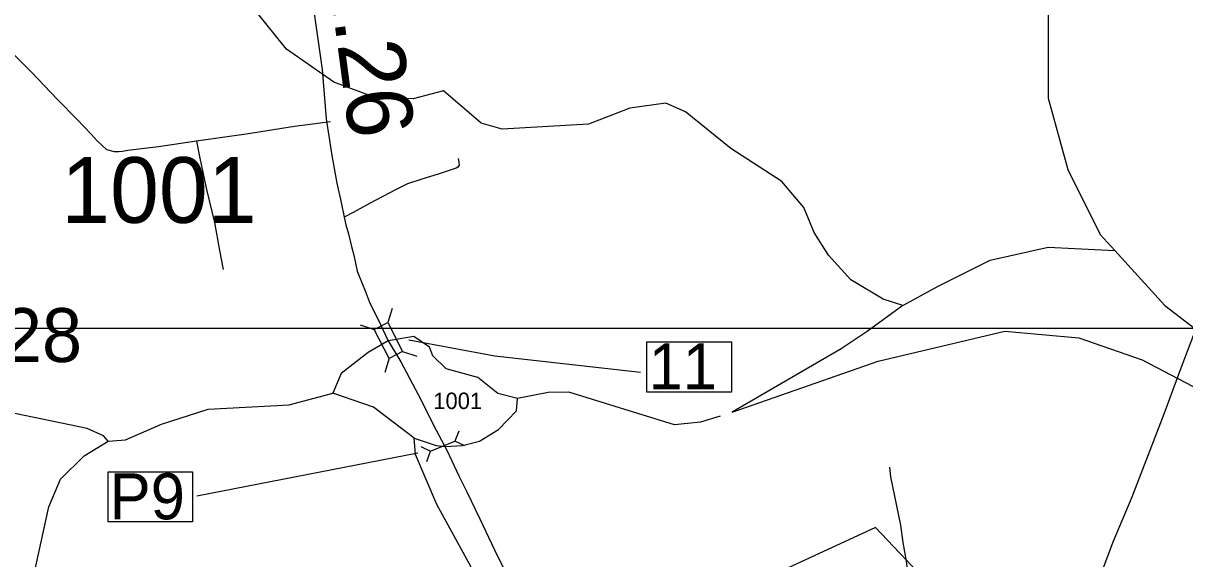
# Model space of a CAD drawing. Extents: x 2290615 to 2522933, y 819489 to 1012715.
# Drawn here: x 2388155 to 2397002, y 890944 to 895020 of the extents above; entities that cross this region are included whole.
import ezdxf

# ---------------------------------------------------------------- set-up
doc = ezdxf.new("R2010")
doc.units = 0
for name, color, linetype in [('Exist Boundary Political City Limit Old', 7, 'Continuous'), ('Exist Hydrographic Creek Single Shore', 7, 'Continuous'), ('Exist Hydrographic Misc Water Feature', 7, 'Continuous'), ('Exist Railroad Mainline', 7, 'Continuous'), ('Exist Road Non-System Type 51', 7, 'Continuous'), ('Exist Road Secondary Mileage Hundredths English Label', 7, 'Continuous'), ('Exist Road Secondary Structure Pipe CELL', 7, 'Continuous'), ('Exist Road Secondary Structure Pipe Number Label', 7, 'Continuous'), ('Exist Road Secondary Structure Standard Bridge CELL', 7, 'Continuous'), ('Exist Road Secondary Structure Standard Bridge Number Label', 7, 'Continuous'), ('Exist Road Secondary Type 51 Attributed', 7, 'Continuous'), ('Exist Road Secondary Type 51 Number Label', 7, 'Continuous'), ('Map Preparation Inset Cut Line', 7, 'Continuous')]:
    doc.layers.add(name, color=color, linetype=linetype)

msp = doc.modelspace()

# ---------------------------------------------------------------- linework, layer by layer
at = {"layer": 'Exist Boundary Political City Limit Old'}
msp.add_lwpolyline([(2395428.6, 890357.1), (2394645.8, 891182.5), (2393745.6, 890764.6)], dxfattribs=at)
at = {"layer": 'Exist Hydrographic Creek Single Shore'}
for points in [[(2396653.3, 896766.2), (2396184.7, 895977.1), (2396061.5, 895631.9), (2395962.6, 895089.6), (2395962.6, 894448.5), (2396110.7, 893906), (2396357.2, 893412.8), (2396468.7, 893290.1)], [(2388801.2, 891837.6), (2388767.4, 891879), (2388641.3, 891936.2), (2388031.2, 892062.2), (2387829.3, 892185.2), (2387644.3, 892354.9), (2387524.3, 892586.3), (2387498.3, 892664), (2387487.2, 893461.2), (2387384.3, 893719.7), (2387241.4, 893841.8), (2386981.4, 893955.9), (2386812.4, 894129.5), (2386581.3, 894599.3), (2386471.4, 894716.3), (2386227.4, 894877), (2385801.3, 895013.8), (2385515.2, 895159.7)], [(2396468.7, 893290.1), (2396850.5, 892870.5), (2397688.8, 892229.4), (2398439.3, 892108.3), (2398745.9, 891998.6), (2398981.6, 891863.1), (2399438.1, 891454)], [(2391920.2, 892162.4), (2391770.2, 892202.2), (2391618.2, 892324), (2391376.2, 892389.5), (2391275.2, 892487.2), (2391249.3, 892555.1), (2391131.2, 892635.6), (2390935.9, 892603.3), (2390783.2, 892513), (2390577.4, 892353.6), (2390512.4, 892203.1)], [(2393555.3, 892058.7), (2394666.7, 892446.7), (2395630.4, 892677), (2396195, 892625.3), (2396677.5, 892457.9), (2397225.2, 892171.5), (2397642.1, 891968.9), (2397950.9, 891838.3), (2398392.7, 891607.3), (2398760, 891270.7), (2399192, 890984.6), (2399568.5, 890806.3), (2399866.6, 890707.1), (2400189.2, 890657), (2401283.5, 890829)], [(2388801.2, 891837.6), (2388934.3, 891849.6), (2389207.2, 891969.2), (2389564.2, 892082.3), (2390180.2, 892114.2), (2390512.4, 892203.1)], [(2391133.3, 891861), (2390822.2, 892097.7), (2390512.4, 892203.1)], [(2391133.3, 891861), (2391299.6, 891807), (2391370, 891799.2), (2391500.4, 891805.7), (2391629.4, 891838.3), (2391774.3, 891926.6), (2391913.3, 892070.2), (2391920.2, 892162.4)], [(2393463.6, 892030), (2393314.2, 891983.2), (2393115.3, 891961.9), (2392311.3, 892211.2), (2392153.2, 892208.1), (2391920.2, 892162.4)]]:
    msp.add_lwpolyline(points, dxfattribs=at)
at = {"layer": 'Exist Hydrographic Misc Water Feature'}
for points in [[(2394853.3, 892870.4), (2394705.3, 892919.7), (2394458.8, 893067.6), (2394289.2, 893254.1), (2394178.3, 893426.8), (2394101.2, 893617.4), (2393932.2, 893813.9), (2393545.3, 894067.3), (2393200.2, 894345.3), (2393049.3, 894411.4), (2392774.3, 894373.8), (2392459.3, 894252.5), (2391802.3, 894212.5), (2391643.2, 894258.5), (2391356.2, 894506.1), (2391124.2, 894444.1), (2390849.3, 894449.2), (2390522.2, 894570.5), (2390161.3, 894821.5), (2389856.2, 895203), (2389795.3, 895358), (2389826.3, 895549.7)], [(2394853.3, 892870.4), (2395124.4, 893018.3), (2395518.9, 893215.6), (2395962.6, 893314.2), (2396468.7, 893290.1)], [(2394853.3, 892870.4), (2394582, 892673.1), (2394385.9, 892541), (2393555.3, 892058.7)], [(2383748.3, 888971.7), (2384365.3, 888954.3), (2385105.3, 889047.1), (2385735.3, 889315.7), (2386132.2, 889529), (2386581.2, 889704), (2386835.3, 889849), (2387338.5, 890082.2), (2387673.2, 890156.7), (2387970.3, 890352.8), (2388110.4, 890496.3), (2388215.4, 890723.8), (2388349.3, 891339.9), (2388438.3, 891550.4), (2388619.3, 891728.4), (2388801.2, 891837.6)], [(2387945.3, 887837.2), (2388270.3, 888464.4), (2388385.4, 888616.8), (2388583.2, 888785.7), (2389030.2, 888958.4), (2389436.2, 889155.5), (2389685.4, 889234.6), (2389972.3, 889578), (2390104.3, 889649), (2390387.3, 889726.3), (2390854.2, 889666.5), (2391204.2, 889661.2), (2391321.3, 889623.4), (2391429.4, 889640.9), (2391527.2, 889815.6), (2391583.3, 889985.4), (2391621.3, 890275.8), (2391616.4, 890659.6), (2391563.3, 890883.9), (2391306.3, 891356), (2391143.3, 891736.7), (2391133.3, 891861)]]:
    msp.add_lwpolyline(points, dxfattribs=at)
at = {"layer": 'Exist Railroad Mainline'}
msp.add_lwpolyline([(2396354.5, 890801.3), (2396456.9, 891072.6), (2396600.3, 891414.5), (2396844, 892047.6), (2396982.9, 892417.3), (2397145.4, 892843.3)], dxfattribs=at)
at = {"layer": 'Exist Road Non-System Type 51'}
for points in [[(2389474.5, 894122.4), (2389186.6, 894079.4), (2388951.1, 894050.1), (2388911, 894044.2), (2388883.2, 894041.4), (2388849.4, 894041.2), (2388793.2, 894056.1), (2388718.7, 894123.9), (2388673.6, 894175), (2388566.9, 894286.3), (2388416.6, 894439.7), (2388215.2, 894648.7), (2387965.8, 894895.3), (2387853.1, 895015.6), (2387823, 895044.1)], [(2390496.4, 894268.3), (2390220.5, 894233), (2389853.2, 894176.2), (2389474.5, 894122.4)], [(2389474.5, 894122.4), (2389501.6, 893993.1), (2389550.9, 893754.1), (2389612.2, 893503.1), (2389649, 893289.7), (2389676.9, 893146)], [(2391467.7, 893990.7), (2391469.6, 893977.7), (2391474.7, 893939), (2391465.7, 893925.5), (2391453.7, 893917.9), (2391315.4, 893871.3), (2391192.2, 893832.2), (2391082.5, 893797.7), (2390994.6, 893754.8), (2390793.2, 893646.5), (2390668.5, 893580.4), (2390599.4, 893542.8)], [(2394751.9, 891640.4), (2394760.9, 891568.2), (2394837.6, 891200.6), (2394854.5, 891066.4), (2394879.3, 890926.6), (2394905.7, 890735), (2394919.3, 890613.2), (2394931.3, 890544.1), (2394940.1, 890480), (2394954.1, 890400.9), (2394963.6, 890307.3), (2394975.6, 890214)]]:
    msp.add_lwpolyline(points, dxfattribs=at)
at = {"layer": 'Exist Road Secondary Structure Pipe CELL'}
for p, q in [((2391472.4, 891915.2), (2391442.1, 891837.6)), ((2391258.4, 891762.8), (2391442.1, 891837.6)), ((2391518, 891803.2), (2391442.1, 891837.6)), ((2391182.6, 891797.2), (2391258.4, 891762.8)), ((2391228.2, 891685.2), (2391258.4, 891762.8))]:
    msp.add_line(p, q, dxfattribs=at)
at = {"layer": 'Exist Road Secondary Structure Pipe Number Label'}
msp.add_line((2391161, 891746.8), (2389478, 891419), dxfattribs=at)
msp.add_lwpolyline([(2388801.3, 891606.6), (2389445.5, 891606.6), (2389445.5, 891224.3), (2388801.3, 891224.3)], close=True, dxfattribs=at)
at = {"layer": 'Exist Road Secondary Structure Standard Bridge CELL'}
for p, q in [((2390965.8, 892849.6), (2390931.3, 892741.8)), ((2390720.5, 892723.4), (2390828.3, 892688.8)), ((2391044.2, 892521.1), (2391151.9, 892486.6)), ((2390943.5, 892469.4), (2390909, 892361.6))]:
    msp.add_line(p, q, dxfattribs=at)
msp.add_lwpolyline([(2390931.3, 892741.8), (2391044.6, 892521.4), (2390941.7, 892468.4), (2390828.3, 892688.8)], close=True, dxfattribs=at)
at = {"layer": 'Exist Road Secondary Structure Standard Bridge Number Label'}
msp.add_lwpolyline([(2391091, 892611.2), (2391747.2, 892487.1), (2392855.7, 892362.9)], dxfattribs=at)
msp.add_lwpolyline([(2392905.8, 892594.8), (2393549.9, 892594.8), (2393549.9, 892212.5), (2392905.8, 892212.5)], close=True, dxfattribs=at)
at = {"layer": 'Exist Road Secondary Type 51 Attributed'}
for points in [[(2390161.5, 896526), (2390208, 896230.6), (2390253.2, 895916.5), (2390316.9, 895502.8), (2390364.3, 895146.8), (2390432.6, 894667.7), (2390461.7, 894292.3), (2390506.2, 894013.4), (2390543.3, 893803.3), (2390576.2, 893655), (2390599.4, 893542.8), (2390611.4, 893485.7), (2390632.4, 893416.5), (2390654.5, 893321.4), (2390674.5, 893255.6), (2390698.5, 893132.3), (2390764.7, 892971.4), (2390796.2, 892888.7), (2390856.8, 892771.1), (2390935.9, 892603.3)], [(2390935.9, 892603.3), (2391032.2, 892442.2), (2391186.2, 892149.7), (2391279.4, 891961.8), (2391381.1, 891770.4)], [(2391381.1, 891770.4), (2391419.1, 891688.1), (2391473.2, 891573.8), (2391533.3, 891453.6), (2391634, 891247.6), (2391743.7, 891011.5), (2391814.4, 890873.2)]]:
    msp.add_lwpolyline(points, dxfattribs=at)
at = {"layer": 'Map Preparation Inset Cut Line'}
msp.add_lwpolyline([(2383208.5, 892698.8), (2397877.3, 892698.8), (2397877.3, 878779.6), (2383208.5, 878779.6)], close=True, dxfattribs=at)

# ---------------------------------------------------------------- texts
at = {"layer": 'Exist Road Secondary Mileage Hundredths English Label'}
msp.add_text('1.26', height=500, rotation=277.58326, dxfattribs=at).set_placement((2390473.6, 895414.8))
at = {"layer": 'Exist Road Secondary Structure Pipe Number Label'}
msp.add_text('P9', height=350, dxfattribs=at).set_placement((2388813.9, 891244))
at = {"layer": 'Exist Road Secondary Structure Standard Bridge Number Label'}
for s, height, p in [('128', 410.1, (2387688.3, 892441.2)), ('11', 350, (2392918.3, 892232.2))]:
    msp.add_text(s, height=height, dxfattribs=at).set_placement(p)
at = {"layer": 'Exist Road Secondary Type 51 Number Label'}
for height, p in [(500, (2388445.1, 893500.4)), (125, (2391278.3, 892083.3))]:
    msp.add_text('1001', height=height, rotation=360, dxfattribs=at).set_placement(p)

doc.saveas('drawing.dxf')
